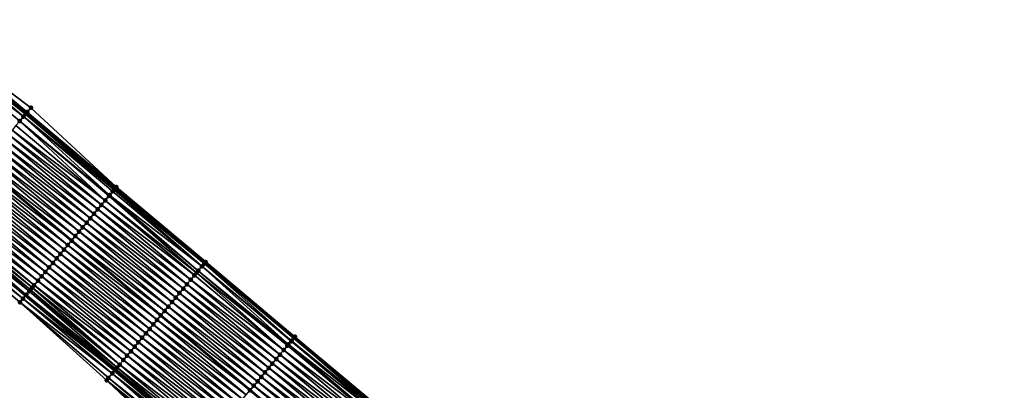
# Model space of a CAD drawing. Header units: feet. Extents: x 2007189 to 2022806, y 818621 to 837694.
# Tile 373 of 656: x 2016335 to 2016504, y 819459 to 819522. Entities that reach past the tile are written whole.
import ezdxf

# ---------------------------------------------------------------- set-up
doc = ezdxf.new("R2010")
doc.units = ezdxf.units.FT
doc.header["$MEASUREMENT"] = 0
for name, color, linetype, lineweight in [('EP_Travel Lane', 172, 'Continuous', 53), ('Road Shots', 141, 'Continuous', 100), ('Road X-Section', 40, 'Continuous', 13), ('STRIPING', 60, 'Continuous', 53)]:
    doc.layers.add(name, color=color, linetype=linetype, lineweight=lineweight)
doc.layers.add('I-77-MM17-21_SB-Surface-Border', color=7, linetype='Continuous')
doc.layers.add('I-77-MM17-21_SB-Surface-TIN', color=7, linetype='Continuous')

msp = doc.modelspace()

# ---------------------------------------------------------------- linework, layer by layer
at = {"layer": 'EP_Travel Lane'}
for points in [[(2016183.28467098, 819634.8907298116, 265.2329252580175), (2016198.596788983, 819622.027194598, 265.4946617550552), (2016213.909148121, 819609.1634568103, 265.7324263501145), (2016229.221533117, 819596.2996972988, 265.9676188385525), (2016244.533497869, 819583.4362908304, 266.2445913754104), (2016259.891310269, 819570.5225203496, 266.5224277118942), (2016275.139457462, 819557.5830874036, 266.7775376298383), (2016290.339732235, 819544.7140810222, 267.0380516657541), (2016305.665004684, 819531.8657909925, 267.2780565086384), (2016320.990131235, 819519.0176232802, 267.5331981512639), (2016336.315276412, 819506.1694399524, 267.7863999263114), (2016351.640517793, 819493.3211759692, 268.0296295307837), (2016366.965729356, 819480.4729369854, 268.2759543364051), (2016382.290939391, 819467.6246992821, 268.5224309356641), (2016397.61622734, 819454.7763962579, 268.7608351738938), (2016412.941223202, 819441.9283381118, 269.0295195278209), (2016428.266222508, 819429.0802770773, 269.2978479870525), (2016443.593150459, 819416.2294417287, 269.5617281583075), (2016458.915161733, 819403.3778103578, 269.829784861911), (2016474.237198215, 819390.526157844, 270.0952103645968), (2016489.559565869, 819377.674227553, 270.3261203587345), (2016504.881901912, 819364.8223237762, 270.560315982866)], [(2016183.202506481, 819603.6958262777, 265.0733781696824), (2016198.532178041, 819590.8528946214, 265.3209503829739), (2016213.861730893, 819578.010062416, 265.5803117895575), (2016229.191185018, 819565.1673129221, 265.8494773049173), (2016244.475745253, 819552.3482420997, 266.109085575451), (2016259.723848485, 819539.4088464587, 266.3687006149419), (2016275.026740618, 819526.4409849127, 266.6317051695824), (2016290.321655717, 819513.5564593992, 266.8704071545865), (2016305.616230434, 819500.6722206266, 267.1444673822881), (2016320.911125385, 819487.787712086, 267.3852626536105), (2016336.205997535, 819474.9032227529, 267.6284244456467), (2016351.500970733, 819462.0186482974, 267.8610853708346), (2016366.795694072, 819449.1342843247, 268.119710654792), (2016382.090362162, 819436.2499668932, 268.384071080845), (2016397.385141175, 819423.36555602, 268.6369120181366), (2016412.679787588, 819410.4812568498, 268.9035286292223), (2016427.977844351, 819397.6047015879, 269.161421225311), (2016443.300191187, 819384.7528080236, 269.3954837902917), (2016458.622623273, 819371.9008429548, 269.6206614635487), (2016473.944835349, 819359.0490624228, 269.8687680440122), (2016489.266939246, 819346.1973726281, 270.128160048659), (2016504.589087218, 819333.3456458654, 270.3829531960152)]]:
    msp.add_polyline3d(points, dxfattribs=at)
at = {"layer": 'I-77-MM17-21_SB-Surface-Border', "color": 3, "linetype": 'Continuous', "lineweight": -3}
for points in [[(2016183.460804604, 819635.1003761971, 265.2332455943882), (2016199.312859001, 819622.879429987, 265.4920209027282), (2016214.727341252, 819610.137190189, 265.7272301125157), (2016230.039247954, 819597.2725477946, 265.9470665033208), (2016245.994143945, 819585.1737806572, 266.1947624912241), (2016260.712779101, 819571.4899711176, 266.4927552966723), (2016276.284662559, 819558.9315827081, 266.7249549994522), (2016291.476702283, 819546.069253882, 266.9875041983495), (2016306.159110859, 819532.4549832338, 267.2693192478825), (2016321.162933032, 819519.223718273, 267.5321397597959), (2016337.130822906, 819507.1416154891, 267.7558890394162), (2016351.81332815, 819493.5272637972, 268.0276841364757), (2016367.138531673, 819480.6790315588, 268.2748428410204), (2016382.463761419, 819467.8307773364, 268.519275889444), (2016397.789036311, 819454.9824852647, 268.7590343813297), (2016413.114027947, 819442.1344306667, 269.0281571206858), (2016428.76037423, 819429.6694311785, 269.2843902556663), (2016444.087512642, 819416.8184214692, 269.5406476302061), (2016459.409492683, 819403.9668255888, 269.8124374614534), (2016474.73145874, 819391.1152414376, 270.0856816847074), (2016489.732447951, 819377.8802853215, 270.3232260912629), (2016505.054784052, 819365.0283907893, 270.5578926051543)], [(2016504.315146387, 819333.0189122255, 270.3760323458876), (2016488.99301617, 819345.8706340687, 270.1199002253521), (2016473.097372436, 819358.0378913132, 269.8274183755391), (2016457.396885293, 819370.4383548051, 269.5624527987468), (2016441.672799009, 819382.8112668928, 269.3274584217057), (2016426.79828295, 819396.1974727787, 269.1138127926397), (2016412.169920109, 819409.8727367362, 268.8853118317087), (2016395.360763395, 819420.9494025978, 268.5602324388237), (2016380.304748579, 819434.1189575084, 268.3252186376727), (2016364.656033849, 819446.5807198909, 268.0479512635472), (2016350.114952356, 819460.364253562, 267.801350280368), (2016335.247964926, 819473.7593316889, 267.5690900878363), (2016320.019028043, 819486.7226995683, 267.3377626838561), (2016303.152086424, 819497.730594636, 267.0205578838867), (2016290.260975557, 819513.4840252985, 266.8675688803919), (2016274.061169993, 819525.2883479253, 266.5848943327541), (2016259.111439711, 819538.6864703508, 266.3334746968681), (2016244.398538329, 819552.257178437, 266.1049946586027), (2016226.980209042, 819562.5331212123, 265.7212940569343), (2016211.883923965, 819575.6538988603, 265.4767556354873), (2016197.786978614, 819589.9652309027, 265.2864947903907), (2016181.556114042, 819601.7345447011, 264.9904818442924)]]:
    msp.add_polyline3d(points, dxfattribs=at)
at = {"layer": 'I-77-MM17-21_SB-Surface-TIN', "color": 128, "linetype": 'Continuous', "lineweight": -3}
for points in [[(2016320.520477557, 819518.4573952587, 267.5316026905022), (2016336.199068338, 819506.0308534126, 267.7876727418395), (2016320.923902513, 819518.9386344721, 267.533603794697)], [(2016320.923902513, 819518.9386344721, 267.533603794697), (2016336.315276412, 819506.1694399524, 267.7863999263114), (2016320.990131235, 819519.0176232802, 267.5331981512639)], [(2016320.923902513, 819518.9386344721, 267.533603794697), (2016336.199068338, 819506.0308534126, 267.7876727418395), (2016336.315276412, 819506.1694399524, 267.7863999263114)], [(2016321.162933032, 819519.223718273, 267.5321397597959), (2016320.990131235, 819519.0176232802, 267.5331981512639), (2016336.315276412, 819506.1694399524, 267.7863999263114)], [(2016321.162933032, 819519.223718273, 267.5321397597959), (2016336.315276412, 819506.1694399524, 267.7863999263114), (2016336.488086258, 819506.3755282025, 267.784507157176)], [(2016321.162933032, 819519.223718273, 267.5321397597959), (2016336.488086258, 819506.3755282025, 267.784507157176), (2016337.130822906, 819507.1416154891, 267.7558890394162)], [(2016319.878105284, 819517.6910024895, 267.5224383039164), (2016335.845624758, 819505.6092102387, 267.78459499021), (2016320.520477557, 819518.4573952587, 267.5316026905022)], [(2016319.878105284, 819517.6910024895, 267.5224383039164), (2016335.203295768, 819504.8427811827, 267.7709428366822), (2016335.845624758, 819505.6092102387, 267.78459499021)], [(2016319.878105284, 819517.6910024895, 267.5224383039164), (2016335.194912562, 819504.8327780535, 267.7707513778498), (2016335.203295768, 819504.8427811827, 267.7709428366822)], [(2016320.520477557, 819518.4573952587, 267.5316026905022), (2016335.845624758, 819505.6092102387, 267.78459499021), (2016336.199068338, 819506.0308534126, 267.7876727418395)], [(2016336.488086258, 819506.3755282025, 267.784507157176), (2016351.81332815, 819493.5272637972, 268.0276841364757), (2016337.130822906, 819507.1416154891, 267.7558890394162)], [(2016335.203295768, 819504.8427811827, 267.7709428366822), (2016350.642537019, 819492.1306513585, 268.0221670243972), (2016335.845624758, 819505.6092102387, 267.78459499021)], [(2016335.845624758, 819505.6092102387, 267.78459499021), (2016351.400481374, 819493.034916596, 268.0323317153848), (2016336.199068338, 819506.0308534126, 267.7876727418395)], [(2016335.845624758, 819505.6092102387, 267.78459499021), (2016351.170832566, 819492.7609744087, 268.0313061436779), (2016351.400481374, 819493.034916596, 268.0323317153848)], [(2016335.845624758, 819505.6092102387, 267.78459499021), (2016350.642537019, 819492.1306513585, 268.0221670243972), (2016351.170832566, 819492.7609744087, 268.0313061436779)], [(2016336.199068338, 819506.0308534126, 267.7876727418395), (2016351.640517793, 819493.3211759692, 268.0296295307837), (2016336.315276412, 819506.1694399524, 267.7863999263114)], [(2016336.199068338, 819506.0308534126, 267.7876727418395), (2016351.400481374, 819493.034916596, 268.0323317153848), (2016351.640517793, 819493.3211759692, 268.0296295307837)], [(2016336.488086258, 819506.3755282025, 267.784507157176), (2016336.315276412, 819506.1694399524, 267.7863999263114), (2016351.640517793, 819493.3211759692, 268.0296295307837)], [(2016336.488086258, 819506.3755282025, 267.784507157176), (2016351.640517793, 819493.3211759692, 268.0296295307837), (2016351.81332815, 819493.5272637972, 268.0276841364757)], [(2016333.276409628, 819502.5434094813, 267.7195312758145), (2016349.243896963, 819490.4616441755, 267.9850234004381), (2016333.918703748, 819503.3098677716, 267.7367991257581)], [(2016333.918703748, 819503.3098677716, 267.7367991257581), (2016349.886202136, 819491.2280931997, 268.0011452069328), (2016334.560994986, 819504.0763284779, 267.7543658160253)], [(2016333.918703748, 819503.3098677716, 267.7367991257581), (2016349.243896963, 819490.4616441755, 267.9850234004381), (2016349.886202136, 819491.2280931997, 268.0011452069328)], [(2016334.560994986, 819504.0763284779, 267.7543658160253), (2016349.886202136, 819491.2280931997, 268.0011452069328), (2016335.194912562, 819504.8327780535, 267.7707513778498)], [(2016335.194912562, 819504.8327780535, 267.7707513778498), (2016350.528487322, 819491.9945589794, 268.0193393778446), (2016335.203295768, 819504.8427811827, 267.7709428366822)], [(2016335.194912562, 819504.8327780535, 267.7707513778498), (2016349.886202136, 819491.2280931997, 268.0011452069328), (2016350.528487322, 819491.9945589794, 268.0193393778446)], [(2016335.203295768, 819504.8427811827, 267.7709428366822), (2016350.528487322, 819491.9945589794, 268.0193393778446), (2016350.642537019, 819492.1306513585, 268.0221670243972)], [(2016331.991812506, 819501.0105003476, 267.6859165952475), (2016347.959319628, 819488.9287184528, 267.9493569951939), (2016332.634114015, 819501.7769524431, 267.7024182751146)], [(2016332.634114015, 819501.7769524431, 267.7024182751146), (2016348.601585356, 819489.6952005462, 267.9695688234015), (2016333.276409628, 819502.5434094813, 267.7195312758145)], [(2016332.634114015, 819501.7769524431, 267.7024182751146), (2016347.959319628, 819488.9287184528, 267.9493569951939), (2016348.601585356, 819489.6952005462, 267.9695688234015)], [(2016333.276409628, 819502.5434094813, 267.7195312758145), (2016348.601585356, 819489.6952005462, 267.9695688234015), (2016349.243896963, 819490.4616441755, 267.9850234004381)], [(2016330.707234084, 819499.4775755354, 267.6503627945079), (2016346.674733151, 819487.3958003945, 267.9146384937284), (2016331.349520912, 819500.2440399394, 267.668386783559)], [(2016331.349520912, 819500.2440399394, 267.668386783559), (2016347.317030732, 819488.1622557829, 267.9315474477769), (2016331.991812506, 819501.0105003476, 267.6859165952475)], [(2016331.349520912, 819500.2440399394, 267.668386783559), (2016346.674733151, 819487.3958003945, 267.9146384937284), (2016347.317030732, 819488.1622557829, 267.9315474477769)], [(2016331.991812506, 819501.0105003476, 267.6859165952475), (2016347.317030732, 819488.1622557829, 267.9315474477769), (2016347.959319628, 819488.9287184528, 267.9493569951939)], [(2016329.422618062, 819497.9446822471, 267.6187078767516), (2016345.390219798, 819485.8628210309, 267.8723377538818), (2016330.064929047, 819498.7111263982, 267.6342270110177)], [(2016330.064929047, 819498.7111263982, 267.6342270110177), (2016346.03248965, 819486.629299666, 267.8921218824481), (2016330.707234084, 819499.4775755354, 267.6503627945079)], [(2016330.064929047, 819498.7111263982, 267.6342270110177), (2016345.390219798, 819485.8628210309, 267.8723377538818), (2016346.03248965, 819486.629299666, 267.8921218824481)], [(2016330.707234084, 819499.4775755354, 267.6503627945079), (2016346.03248965, 819486.629299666, 267.8921218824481), (2016346.674733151, 819487.3958003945, 267.9146384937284)], [(2016328.138044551, 819496.4117533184, 267.582644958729), (2016344.105654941, 819484.3298846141, 267.8353655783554), (2016328.780344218, 819497.1782067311, 267.59932602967)], [(2016329.422618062, 819497.9446822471, 267.6187078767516), (2016328.780344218, 819497.1782067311, 267.59932602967), (2016344.747919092, 819485.0963682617, 267.8557527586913)], [(2016344.747919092, 819485.0963682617, 267.8557527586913), (2016328.780344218, 819497.1782067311, 267.59932602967), (2016344.105654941, 819484.3298846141, 267.8353655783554)], [(2016329.422618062, 819497.9446822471, 267.6187078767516), (2016344.747919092, 819485.0963682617, 267.8557527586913), (2016345.390219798, 819485.8628210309, 267.8723377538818)], [(2016326.211129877, 819494.1124055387, 267.5341920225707), (2016342.178772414, 819482.0305101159, 267.783591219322), (2016326.853417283, 819494.8788694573, 267.5521560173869)], [(2016326.853417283, 819494.8788694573, 267.5521560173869), (2016342.821070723, 819482.7969648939, 267.8004246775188), (2016327.495720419, 819495.645320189, 267.5684890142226)], [(2016326.853417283, 819494.8788694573, 267.5521560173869), (2016342.178772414, 819482.0305101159, 267.783591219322), (2016342.821070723, 819482.7969648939, 267.8004246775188)], [(2016327.495720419, 819495.645320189, 267.5684890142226), (2016343.463391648, 819483.5634007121, 267.8149131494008), (2016328.138044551, 819496.4117533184, 267.582644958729)], [(2016327.495720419, 819495.645320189, 267.5684890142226), (2016342.821070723, 819482.7969648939, 267.8004246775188), (2016343.463391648, 819483.5634007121, 267.8149131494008)], [(2016328.138044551, 819496.4117533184, 267.582644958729), (2016343.463391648, 819483.5634007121, 267.8149131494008), (2016344.105654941, 819484.3298846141, 267.8353655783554)], [(2016324.926471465, 819492.5795477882, 267.5069324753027), (2016340.894164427, 819480.497610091, 267.7511031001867), (2016325.568804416, 819493.3459735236, 267.5201739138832)], [(2016325.568804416, 819493.3459735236, 267.5201739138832), (2016341.536495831, 819481.2640371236, 267.7645049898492), (2016326.211129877, 819494.1124055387, 267.5341920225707)], [(2016325.568804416, 819493.3459735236, 267.5201739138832), (2016340.894164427, 819480.497610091, 267.7511031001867), (2016341.536495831, 819481.2640371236, 267.7645049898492)], [(2016326.211129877, 819494.1124055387, 267.5341920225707), (2016341.536495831, 819481.2640371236, 267.7645049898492), (2016342.178772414, 819482.0305101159, 267.783591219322)], [(2016351.400481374, 819493.034916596, 268.0323317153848), (2016366.882203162, 819480.3733185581, 268.2764915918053), (2016351.640517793, 819493.3211759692, 268.0296295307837)], [(2016351.81332815, 819493.5272637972, 268.0276841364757), (2016351.640517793, 819493.3211759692, 268.0296295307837), (2016366.965729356, 819480.4729369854, 268.2759543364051)], [(2016366.882203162, 819480.3733185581, 268.2764915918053), (2016366.965729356, 819480.4729369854, 268.2759543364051), (2016351.640517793, 819493.3211759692, 268.0296295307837)], [(2016351.81332815, 819493.5272637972, 268.0276841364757), (2016366.965729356, 819480.4729369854, 268.2759543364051), (2016367.138531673, 819480.6790315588, 268.2748428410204)], [(2016323.641859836, 819491.0466508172, 267.4748220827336), (2016339.609565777, 819478.9647022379, 267.7176468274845), (2016324.284167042, 819491.8130981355, 267.4907329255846)], [(2016324.284167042, 819491.8130981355, 267.4907329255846), (2016340.251855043, 819479.7311645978, 267.7354179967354), (2016324.926471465, 819492.5795477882, 267.5069324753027)], [(2016324.284167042, 819491.8130981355, 267.4907329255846), (2016339.609565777, 819478.9647022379, 267.7176468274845), (2016340.251855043, 819479.7311645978, 267.7354179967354)], [(2016324.926471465, 819492.5795477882, 267.5069324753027), (2016340.251855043, 819479.7311645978, 267.7354179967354), (2016340.894164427, 819480.497610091, 267.7511031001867)], [(2016349.886202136, 819491.2280931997, 268.0011452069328), (2016365.571266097, 819478.8091759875, 268.2522952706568), (2016350.528487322, 819491.9945589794, 268.0193393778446)], [(2016350.528487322, 819491.9945589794, 268.0193393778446), (2016365.853756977, 819479.1462712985, 268.2596404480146), (2016350.642537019, 819492.1306513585, 268.0221670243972)], [(2016350.528487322, 819491.9945589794, 268.0193393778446), (2016365.571266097, 819478.8091759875, 268.2522952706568), (2016365.853756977, 819479.1462712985, 268.2596404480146)], [(2016350.642537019, 819492.1306513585, 268.0221670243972), (2016366.496085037, 819479.9127011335, 268.2733891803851), (2016351.170832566, 819492.7609744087, 268.0313061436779)], [(2016350.642537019, 819492.1306513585, 268.0221670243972), (2016365.853756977, 819479.1462712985, 268.2596404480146), (2016366.496085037, 819479.9127011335, 268.2733891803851)], [(2016351.170832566, 819492.7609744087, 268.0313061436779), (2016366.496085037, 819479.9127011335, 268.2733891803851), (2016351.400481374, 819493.034916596, 268.0323317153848)], [(2016351.400481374, 819493.034916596, 268.0323317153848), (2016366.496085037, 819479.9127011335, 268.2733891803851), (2016366.882203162, 819480.3733185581, 268.2764915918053)], [(2016322.35722755, 819489.5137711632, 267.4448534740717), (2016338.324946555, 819477.4318116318, 267.6863236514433), (2016322.999534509, 819490.2802186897, 267.4607900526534)], [(2016322.999534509, 819490.2802186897, 267.4607900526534), (2016338.967254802, 819478.1982580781, 267.7021266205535), (2016323.641859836, 819491.0466508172, 267.4748220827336)], [(2016322.999534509, 819490.2802186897, 267.4607900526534), (2016338.324946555, 819477.4318116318, 267.6863236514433), (2016338.967254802, 819478.1982580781, 267.7021266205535)], [(2016323.641859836, 819491.0466508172, 267.4748220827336), (2016338.967254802, 819478.1982580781, 267.7021266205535), (2016339.609565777, 819478.9647022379, 267.7176468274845)], [(2016348.601585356, 819489.6952005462, 267.9695688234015), (2016364.569184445, 819477.6133415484, 268.2234754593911), (2016349.243896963, 819490.4616441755, 267.9850234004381)], [(2016349.243896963, 819490.4616441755, 267.9850234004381), (2016365.211467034, 819478.3798095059, 268.2419391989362), (2016349.886202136, 819491.2280931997, 268.0011452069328)], [(2016349.243896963, 819490.4616441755, 267.9850234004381), (2016364.569184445, 819477.6133415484, 268.2234754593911), (2016365.211467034, 819478.3798095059, 268.2419391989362)], [(2016349.886202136, 819491.2280931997, 268.0011452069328), (2016365.211467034, 819478.3798095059, 268.2419391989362), (2016365.571266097, 819478.8091759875, 268.2522952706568)], [(2016321.072800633, 819487.9807193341, 267.3935901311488), (2016336.830470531, 819475.6482565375, 267.6371311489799), (2016321.714985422, 819488.7472692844, 267.4221945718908)], [(2016321.714985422, 819488.7472692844, 267.4221945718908), (2016337.343034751, 819476.2600032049, 267.6558542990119), (2016322.057015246, 819489.1554896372, 267.4350411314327)], [(2016321.714985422, 819488.7472692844, 267.4221945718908), (2016337.040422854, 819475.8988409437, 267.6450958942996), (2016337.343034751, 819476.2600032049, 267.6558542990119)], [(2016321.714985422, 819488.7472692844, 267.4221945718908), (2016336.830470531, 819475.6482565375, 267.6371311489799), (2016337.040422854, 819475.8988409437, 267.6450958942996)], [(2016322.057015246, 819489.1554896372, 267.4350411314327), (2016337.682670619, 819476.6653380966, 267.6671702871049), (2016322.35722755, 819489.5137711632, 267.4448534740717)], [(2016322.057015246, 819489.1554896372, 267.4350411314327), (2016337.343034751, 819476.2600032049, 267.6558542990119), (2016337.682670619, 819476.6653380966, 267.6671702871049)], [(2016322.35722755, 819489.5137711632, 267.4448534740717), (2016337.682670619, 819476.6653380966, 267.6671702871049), (2016338.324946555, 819477.4318116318, 267.6863236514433)], [(2016346.674733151, 819487.3958003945, 267.9146384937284), (2016362.642315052, 819475.3139558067, 268.1703266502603), (2016347.317030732, 819488.1622557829, 267.9315474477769)], [(2016347.317030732, 819488.1622557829, 267.9315474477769), (2016363.284595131, 819476.0804258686, 268.1890506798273), (2016347.959319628, 819488.9287184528, 267.9493569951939)], [(2016347.317030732, 819488.1622557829, 267.9315474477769), (2016362.642315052, 819475.3139558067, 268.1703266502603), (2016363.284595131, 819476.0804258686, 268.1890506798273)], [(2016347.959319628, 819488.9287184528, 267.9493569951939), (2016363.926885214, 819476.8468875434, 268.206737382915), (2016348.601585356, 819489.6952005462, 267.9695688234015)], [(2016347.959319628, 819488.9287184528, 267.9493569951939), (2016363.284595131, 819476.0804258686, 268.1890506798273), (2016363.926885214, 819476.8468875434, 268.206737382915)], [(2016348.601585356, 819489.6952005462, 267.9695688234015), (2016363.926885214, 819476.8468875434, 268.206737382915), (2016364.569184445, 819477.6133415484, 268.2234754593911)], [(2016320.430658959, 819487.2141332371, 267.3605150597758), (2016320.019028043, 819486.7226995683, 267.3377626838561), (2016335.763300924, 819474.3746009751, 267.5988644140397)], [(2016320.019028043, 819486.7226995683, 267.3377626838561), (2016335.247964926, 819473.7593316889, 267.5690900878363), (2016335.763300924, 819474.3746009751, 267.5988644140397)], [(2016320.430658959, 819487.2141332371, 267.3605150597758), (2016336.205997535, 819474.9032227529, 267.6284244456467), (2016320.911125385, 819487.787712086, 267.3852626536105)], [(2016320.430658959, 819487.2141332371, 267.3605150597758), (2016335.763300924, 819474.3746009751, 267.5988644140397), (2016336.205997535, 819474.9032227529, 267.6284244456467)], [(2016321.072800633, 819487.9807193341, 267.3935901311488), (2016320.911125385, 819487.787712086, 267.3852626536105), (2016336.314914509, 819475.0332799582, 267.6356971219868)], [(2016336.314914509, 819475.0332799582, 267.6356971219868), (2016320.911125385, 819487.787712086, 267.3852626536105), (2016336.205997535, 819474.9032227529, 267.6284244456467)], [(2016321.072800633, 819487.9807193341, 267.3935901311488), (2016336.314914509, 819475.0332799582, 267.6356971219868), (2016336.830470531, 819475.6482565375, 267.6371311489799)], [(2016345.390219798, 819485.8628210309, 267.8723377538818), (2016361.357768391, 819473.7810043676, 268.1314791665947), (2016346.03248965, 819486.629299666, 267.8921218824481)], [(2016346.03248965, 819486.629299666, 267.8921218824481), (2016362.000041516, 819474.5474802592, 268.150924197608), (2016346.674733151, 819487.3958003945, 267.9146384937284)], [(2016346.03248965, 819486.629299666, 267.8921218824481), (2016361.357768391, 819473.7810043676, 268.1314791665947), (2016362.000041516, 819474.5474802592, 268.150924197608)], [(2016346.674733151, 819487.3958003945, 267.9146384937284), (2016362.000041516, 819474.5474802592, 268.150924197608), (2016362.642315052, 819475.3139558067, 268.1703266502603)], [(2016344.747919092, 819485.0963682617, 267.8557527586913), (2016344.105654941, 819484.3298846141, 267.8353655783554), (2016360.073198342, 819472.2480725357, 268.0950566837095)], [(2016344.747919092, 819485.0963682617, 267.8557527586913), (2016360.715479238, 819473.0145419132, 268.1136960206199), (2016345.390219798, 819485.8628210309, 267.8723377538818)], [(2016344.747919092, 819485.0963682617, 267.8557527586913), (2016360.073198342, 819472.2480725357, 268.0950566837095), (2016360.715479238, 819473.0145419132, 268.1136960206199)], [(2016345.390219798, 819485.8628210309, 267.8723377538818), (2016360.715479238, 819473.0145419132, 268.1136960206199), (2016361.357768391, 819473.7810043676, 268.1314791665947)], [(2016342.821070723, 819482.7969648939, 267.8004246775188), (2016358.78863263, 819470.7151370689, 268.058184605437), (2016343.463391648, 819483.5634007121, 267.8149131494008)], [(2016343.463391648, 819483.5634007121, 267.8149131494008), (2016359.430928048, 819471.4815940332, 268.0753059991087), (2016344.105654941, 819484.3298846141, 267.8353655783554)], [(2016343.463391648, 819483.5634007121, 267.8149131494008), (2016358.78863263, 819470.7151370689, 268.058184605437), (2016359.430928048, 819471.4815940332, 268.0753059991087)], [(2016360.073198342, 819472.2480725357, 268.0950566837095), (2016344.105654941, 819484.3298846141, 267.8353655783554), (2016359.430928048, 819471.4815940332, 268.0753059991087)], [(2016341.536495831, 819481.2640371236, 267.7645049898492), (2016357.504010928, 819469.1822485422, 268.0271181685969), (2016342.178772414, 819482.0305101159, 267.783591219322)], [(2016342.178772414, 819482.0305101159, 267.783591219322), (2016358.146313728, 819469.9486995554, 268.0434862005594), (2016342.821070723, 819482.7969648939, 267.8004246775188)], [(2016342.178772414, 819482.0305101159, 267.783591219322), (2016357.504010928, 819469.1822485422, 268.0271181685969), (2016358.146313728, 819469.9486995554, 268.0434862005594)], [(2016342.821070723, 819482.7969648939, 267.8004246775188), (2016358.146313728, 819469.9486995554, 268.0434862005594), (2016358.78863263, 819470.7151370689, 268.058184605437)], [(2016339.609565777, 819478.9647022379, 267.7176468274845), (2016355.57709236, 819466.8829040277, 267.9790683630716), (2016340.251855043, 819479.7311645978, 267.7354179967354)], [(2016340.251855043, 819479.7311645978, 267.7354179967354), (2016356.219406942, 819467.6493451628, 267.9942147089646), (2016340.894164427, 819480.497610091, 267.7511031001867)], [(2016340.251855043, 819479.7311645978, 267.7354179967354), (2016355.57709236, 819466.8829040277, 267.9790683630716), (2016356.219406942, 819467.6493451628, 267.9942147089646)], [(2016340.894164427, 819480.497610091, 267.7511031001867), (2016356.861714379, 819468.4157922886, 268.010101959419), (2016341.536495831, 819481.2640371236, 267.7645049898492)], [(2016340.894164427, 819480.497610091, 267.7511031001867), (2016356.219406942, 819467.6493451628, 267.9942147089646), (2016356.861714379, 819468.4157922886, 268.010101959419)], [(2016341.536495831, 819481.2640371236, 267.7645049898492), (2016356.861714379, 819468.4157922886, 268.010101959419), (2016357.504010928, 819469.1822485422, 268.0271181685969)], [(2016365.853756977, 819479.1462712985, 268.2596404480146), (2016381.346879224, 819466.4986153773, 268.521345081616), (2016366.496085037, 819479.9127011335, 268.2733891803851)], [(2016366.496085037, 819479.9127011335, 268.2733891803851), (2016381.894603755, 819467.1520970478, 268.5296664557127), (2016366.882203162, 819480.3733185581, 268.2764915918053)], [(2016366.496085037, 819479.9127011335, 268.2733891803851), (2016381.821203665, 819467.0645400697, 268.529344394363), (2016381.894603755, 819467.1520970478, 268.5296664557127)], [(2016366.496085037, 819479.9127011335, 268.2733891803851), (2016381.346879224, 819466.4986153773, 268.521345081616), (2016381.821203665, 819467.0645400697, 268.529344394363)], [(2016366.882203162, 819480.3733185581, 268.2764915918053), (2016382.290939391, 819467.6246992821, 268.5224309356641), (2016366.965729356, 819480.4729369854, 268.2759543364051)], [(2016366.882203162, 819480.3733185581, 268.2764915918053), (2016381.894603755, 819467.1520970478, 268.5296664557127), (2016382.290939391, 819467.6246992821, 268.5224309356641)], [(2016367.138531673, 819480.6790315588, 268.2748428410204), (2016366.965729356, 819480.4729369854, 268.2759543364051), (2016382.290939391, 819467.6246992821, 268.5224309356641)], [(2016367.138531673, 819480.6790315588, 268.2748428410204), (2016382.290939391, 819467.6246992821, 268.5224309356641), (2016382.463761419, 819467.8307773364, 268.519275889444)], [(2016338.324946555, 819477.4318116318, 267.6863236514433), (2016354.292500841, 819465.3499901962, 267.9448721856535), (2016338.967254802, 819478.1982580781, 267.7021266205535)], [(2016338.967254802, 819478.1982580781, 267.7021266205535), (2016354.934791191, 819466.1164516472, 267.9625312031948), (2016339.609565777, 819478.9647022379, 267.7176468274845)], [(2016338.967254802, 819478.1982580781, 267.7021266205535), (2016354.292500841, 819465.3499901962, 267.9448721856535), (2016354.934791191, 819466.1164516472, 267.9625312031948)], [(2016339.609565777, 819478.9647022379, 267.7176468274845), (2016354.934791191, 819466.1164516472, 267.9625312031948), (2016355.57709236, 819466.8829040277, 267.9790683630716)], [(2016364.569184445, 819477.6133415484, 268.2234754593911), (2016380.536583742, 819465.5316500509, 268.4980938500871), (2016365.211467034, 819478.3798095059, 268.2419391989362)], [(2016365.211467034, 819478.3798095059, 268.2419391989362), (2016380.536583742, 819465.5316500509, 268.4980938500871), (2016365.571266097, 819478.8091759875, 268.2522952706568)], [(2016365.571266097, 819478.8091759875, 268.2522952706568), (2016381.178862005, 819466.2981216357, 268.5170059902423), (2016365.853756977, 819479.1462712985, 268.2596404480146)], [(2016365.571266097, 819478.8091759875, 268.2522952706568), (2016380.536583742, 819465.5316500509, 268.4980938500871), (2016381.178862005, 819466.2981216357, 268.5170059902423)], [(2016365.853756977, 819479.1462712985, 268.2596404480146), (2016381.178862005, 819466.2981216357, 268.5170059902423), (2016381.346879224, 819466.4986153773, 268.521345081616)], [(2016337.040422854, 819475.8988409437, 267.6450958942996), (2016352.365618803, 819463.050615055, 267.8930344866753), (2016337.343034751, 819476.2600032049, 267.6558542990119)], [(2016337.343034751, 819476.2600032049, 267.6558542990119), (2016353.007907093, 819463.8170782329, 267.9109070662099), (2016337.682670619, 819476.6653380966, 267.6671702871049)], [(2016337.343034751, 819476.2600032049, 267.6558542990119), (2016352.365618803, 819463.050615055, 267.8930344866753), (2016353.007907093, 819463.8170782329, 267.9109070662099)], [(2016337.682670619, 819476.6653380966, 267.6671702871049), (2016353.650207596, 819464.5835311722, 267.9275133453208), (2016338.324946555, 819477.4318116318, 267.6863236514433)], [(2016337.682670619, 819476.6653380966, 267.6671702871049), (2016353.007907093, 819463.8170782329, 267.9109070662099), (2016353.650207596, 819464.5835311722, 267.9275133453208)], [(2016338.324946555, 819477.4318116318, 267.6863236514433), (2016353.650207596, 819464.5835311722, 267.9275133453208), (2016354.292500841, 819465.3499901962, 267.9448721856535)], [(2016363.284595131, 819476.0804258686, 268.1890506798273), (2016379.252016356, 819463.9987159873, 268.461395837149), (2016363.926885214, 819476.8468875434, 268.206737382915)], [(2016363.926885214, 819476.8468875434, 268.206737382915), (2016379.894300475, 819464.7651826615, 268.4797006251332), (2016364.569184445, 819477.6133415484, 268.2234754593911)], [(2016363.926885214, 819476.8468875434, 268.206737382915), (2016379.252016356, 819463.9987159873, 268.461395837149), (2016379.894300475, 819464.7651826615, 268.4797006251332)], [(2016364.569184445, 819477.6133415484, 268.2234754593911), (2016379.894300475, 819464.7651826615, 268.4797006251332), (2016380.536583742, 819465.5316500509, 268.4980938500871)], [(2016335.763300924, 819474.3746009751, 267.5988644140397), (2016351.500970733, 819462.0186482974, 267.8610853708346), (2016336.205997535, 819474.9032227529, 267.6284244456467)], [(2016336.314914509, 819475.0332799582, 267.6356971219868), (2016336.205997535, 819474.9032227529, 267.6284244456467), (2016351.500970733, 819462.0186482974, 267.8610853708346)], [(2016336.314914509, 819475.0332799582, 267.6356971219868), (2016351.922467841, 819462.5217291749, 267.8776580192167), (2016336.830470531, 819475.6482565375, 267.6371311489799)], [(2016336.314914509, 819475.0332799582, 267.6356971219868), (2016351.500970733, 819462.0186482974, 267.8610853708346), (2016351.723379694, 819462.2841106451, 267.8700622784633)], [(2016336.314914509, 819475.0332799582, 267.6356971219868), (2016351.723379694, 819462.2841106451, 267.8700622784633), (2016351.922467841, 819462.5217291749, 267.8776580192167)], [(2016336.830470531, 819475.6482565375, 267.6371311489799), (2016352.365618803, 819463.050615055, 267.8930344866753), (2016337.040422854, 819475.8988409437, 267.6450958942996)], [(2016336.830470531, 819475.6482565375, 267.6371311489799), (2016351.922467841, 819462.5217291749, 267.8776580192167), (2016352.365618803, 819463.050615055, 267.8930344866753)], [(2016361.357768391, 819473.7810043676, 268.1314791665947), (2016377.325216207, 819461.6992721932, 268.4010677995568), (2016362.000041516, 819474.5474802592, 268.150924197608)], [(2016362.000041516, 819474.5474802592, 268.150924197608), (2016377.967467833, 819462.4657661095, 268.422741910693), (2016362.642315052, 819475.3139558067, 268.1703266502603)], [(2016362.000041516, 819474.5474802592, 268.150924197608), (2016377.325216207, 819461.6992721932, 268.4010677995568), (2016377.967467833, 819462.4657661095, 268.422741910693)], [(2016362.642315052, 819475.3139558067, 268.1703266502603), (2016378.609734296, 819463.2322475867, 268.4428775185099), (2016363.284595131, 819476.0804258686, 268.1890506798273)], [(2016362.642315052, 819475.3139558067, 268.1703266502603), (2016377.967467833, 819462.4657661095, 268.422741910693), (2016378.609734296, 819463.2322475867, 268.4428775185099)], [(2016363.284595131, 819476.0804258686, 268.1890506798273), (2016378.609734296, 819463.2322475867, 268.4428775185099), (2016379.252016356, 819463.9987159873, 268.461395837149)], [(2016335.763300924, 819474.3746009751, 267.5988644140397), (2016335.247964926, 819473.7593316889, 267.5690900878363), (2016351.081169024, 819461.5175823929, 267.8441412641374)], [(2016335.247964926, 819473.7593316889, 267.5690900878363), (2016350.438979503, 819460.7510364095, 267.8160272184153), (2016351.081169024, 819461.5175823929, 267.8441412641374)], [(2016335.247964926, 819473.7593316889, 267.5690900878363), (2016350.114952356, 819460.364253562, 267.801350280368), (2016350.438979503, 819460.7510364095, 267.8160272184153)], [(2016335.763300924, 819474.3746009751, 267.5988644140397), (2016351.081169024, 819461.5175823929, 267.8441412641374), (2016351.500970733, 819462.0186482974, 267.8610853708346)], [(2016360.073198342, 819472.2480725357, 268.0950566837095), (2016376.040693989, 819460.1663002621, 268.3596862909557), (2016360.715479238, 819473.0145419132, 268.1136960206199)], [(2016360.715479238, 819473.0145419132, 268.1136960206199), (2016376.682960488, 819460.9327817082, 268.3798180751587), (2016361.357768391, 819473.7810043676, 268.1314791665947)], [(2016360.715479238, 819473.0145419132, 268.1136960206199), (2016376.040693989, 819460.1663002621, 268.3596862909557), (2016376.682960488, 819460.9327817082, 268.3798180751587)], [(2016361.357768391, 819473.7810043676, 268.1314791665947), (2016376.682960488, 819460.9327817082, 268.3798180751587), (2016377.325216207, 819461.6992721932, 268.4010677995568)], [(2016358.78863263, 819470.7151370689, 268.058184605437), (2016374.756149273, 819458.6333469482, 268.3206250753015), (2016359.430928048, 819471.4815940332, 268.0753059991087)], [(2016360.073198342, 819472.2480725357, 268.0950566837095), (2016359.430928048, 819471.4815940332, 268.0753059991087), (2016375.398423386, 819459.3998222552, 268.3399798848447)], [(2016375.398423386, 819459.3998222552, 268.3399798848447), (2016359.430928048, 819471.4815940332, 268.0753059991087), (2016374.756149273, 819458.6333469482, 268.3206250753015)], [(2016360.073198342, 819472.2480725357, 268.0950566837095), (2016375.398423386, 819459.3998222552, 268.3399798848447), (2016376.040693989, 819460.1663002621, 268.3596862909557)], [(2016357.504010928, 819469.1822485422, 268.0271181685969), (2016373.471571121, 819457.1004221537, 268.2850557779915), (2016358.146313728, 819469.9486995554, 268.0434862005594)], [(2016358.146313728, 819469.9486995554, 268.0434862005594), (2016374.113865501, 819457.8668802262, 268.302296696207), (2016358.78863263, 819470.7151370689, 268.058184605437)], [(2016358.146313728, 819469.9486995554, 268.0434862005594), (2016373.471571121, 819457.1004221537, 268.2850557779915), (2016374.113865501, 819457.8668802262, 268.302296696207)], [(2016358.78863263, 819470.7151370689, 268.058184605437), (2016374.113865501, 819457.8668802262, 268.302296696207), (2016374.756149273, 819458.6333469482, 268.3206250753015)], [(2016356.219406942, 819467.6493451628, 267.9942147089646), (2016372.186949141, 819455.5675338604, 268.2540186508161), (2016356.861714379, 819468.4157922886, 268.010101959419)], [(2016356.861714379, 819468.4157922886, 268.010101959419), (2016372.829263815, 819456.3339749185, 268.2691552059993), (2016357.504010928, 819469.1822485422, 268.0271181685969)], [(2016356.861714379, 819468.4157922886, 268.010101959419), (2016372.186949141, 819455.5675338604, 268.2540186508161), (2016372.829263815, 819456.3339749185, 268.2691552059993)], [(2016357.504010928, 819469.1822485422, 268.0271181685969), (2016372.829263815, 819456.3339749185, 268.2691552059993), (2016373.471571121, 819457.1004221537, 268.2850557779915)], [(2016382.463761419, 819467.8307773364, 268.519275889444), (2016382.290939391, 819467.6246992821, 268.5224309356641), (2016397.61622734, 819454.7763962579, 268.7608351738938)], [(2016382.463761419, 819467.8307773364, 268.519275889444), (2016397.61622734, 819454.7763962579, 268.7608351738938), (2016397.789036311, 819454.9824852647, 268.7590343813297)], [(2016354.292500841, 819465.3499901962, 267.9448721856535), (2016370.260001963, 819453.2682133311, 268.2089360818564), (2016354.934791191, 819466.1164516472, 267.9625312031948)], [(2016354.934791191, 819466.1164516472, 267.9625312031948), (2016370.902318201, 819454.0346530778, 268.2239104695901), (2016355.57709236, 819466.8829040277, 267.9790683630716)], [(2016354.934791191, 819466.1164516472, 267.9625312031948), (2016370.260001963, 819453.2682133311, 268.2089360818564), (2016370.902318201, 819454.0346530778, 268.2239104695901)], [(2016355.57709236, 819466.8829040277, 267.9790683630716), (2016371.544634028, 819454.80109317, 268.2389275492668), (2016356.219406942, 819467.6493451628, 267.9942147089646)], [(2016355.57709236, 819466.8829040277, 267.9790683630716), (2016370.902318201, 819454.0346530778, 268.2239104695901), (2016371.544634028, 819454.80109317, 268.2389275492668)], [(2016356.219406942, 819467.6493451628, 267.9942147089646), (2016371.544634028, 819454.80109317, 268.2389275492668), (2016372.186949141, 819455.5675338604, 268.2540186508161)], [(2016380.536583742, 819465.5316500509, 268.4980938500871), (2016396.504210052, 819453.4497682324, 268.7491784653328), (2016381.178862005, 819466.2981216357, 268.5170059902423)], [(2016381.178862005, 819466.2981216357, 268.5170059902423), (2016396.636812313, 819453.6079977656, 268.7524093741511), (2016381.346879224, 819466.4986153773, 268.521345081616)], [(2016381.178862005, 819466.2981216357, 268.5170059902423), (2016396.504210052, 819453.4497682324, 268.7491784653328), (2016396.636812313, 819453.6079977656, 268.7524093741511)], [(2016381.346879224, 819466.4986153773, 268.521345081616), (2016397.146552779, 819454.2161857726, 268.7614065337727), (2016381.821203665, 819467.0645400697, 268.529344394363)], [(2016381.346879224, 819466.4986153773, 268.521345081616), (2016396.636812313, 819453.6079977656, 268.7524093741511), (2016397.146552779, 819454.2161857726, 268.7614065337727)], [(2016381.821203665, 819467.0645400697, 268.529344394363), (2016397.146552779, 819454.2161857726, 268.7614065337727), (2016381.894603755, 819467.1520970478, 268.5296664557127)], [(2016381.894603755, 819467.1520970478, 268.5296664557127), (2016397.409804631, 819454.5302200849, 268.7629862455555), (2016382.290939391, 819467.6246992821, 268.5224309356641)], [(2016381.894603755, 819467.1520970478, 268.5296664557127), (2016397.146552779, 819454.2161857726, 268.7614065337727), (2016397.409804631, 819454.5302200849, 268.7629862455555)], [(2016397.409804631, 819454.5302200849, 268.7629862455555), (2016397.61622734, 819454.7763962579, 268.7608351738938), (2016382.290939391, 819467.6246992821, 268.5224309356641)], [(2016353.007907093, 819463.8170782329, 267.9109070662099), (2016368.97538207, 819451.7353232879, 268.1776825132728), (2016353.650207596, 819464.5835311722, 267.9275133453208)], [(2016353.650207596, 819464.5835311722, 267.9275133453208), (2016369.617691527, 819452.5017687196, 268.1933600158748), (2016354.292500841, 819465.3499901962, 267.9448721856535)], [(2016353.650207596, 819464.5835311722, 267.9275133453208), (2016368.97538207, 819451.7353232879, 268.1776825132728), (2016369.617691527, 819452.5017687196, 268.1933600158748)], [(2016354.292500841, 819465.3499901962, 267.9448721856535), (2016369.617691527, 819452.5017687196, 268.1933600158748), (2016370.260001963, 819453.2682133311, 268.2089360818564)], [(2016379.252016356, 819463.9987159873, 268.461395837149), (2016395.219602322, 819451.9168679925, 268.7166632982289), (2016379.894300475, 819464.7651826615, 268.4797006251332)], [(2016379.894300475, 819464.7651826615, 268.4797006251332), (2016395.861912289, 819452.6833129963, 268.7322881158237), (2016380.536583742, 819465.5316500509, 268.4980938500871)], [(2016379.894300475, 819464.7651826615, 268.4797006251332), (2016395.219602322, 819451.9168679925, 268.7166632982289), (2016395.861912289, 819452.6833129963, 268.7322881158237)], [(2016380.536583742, 819465.5316500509, 268.4980938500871), (2016395.861912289, 819452.6833129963, 268.7322881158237), (2016396.504210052, 819453.4497682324, 268.7491784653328)], [(2016351.922467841, 819462.5217291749, 267.8776580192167), (2016367.690772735, 819450.2024243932, 268.145334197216), (2016352.365618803, 819463.050615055, 267.8930344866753)], [(2016352.365618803, 819463.050615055, 267.8930344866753), (2016368.333072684, 819450.9688777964, 268.1619976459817), (2016353.007907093, 819463.8170782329, 267.9109070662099)], [(2016352.365618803, 819463.050615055, 267.8930344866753), (2016367.690772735, 819450.2024243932, 268.145334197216), (2016368.333072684, 819450.9688777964, 268.1619976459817)], [(2016353.007907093, 819463.8170782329, 267.9109070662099), (2016368.333072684, 819450.9688777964, 268.1619976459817), (2016368.97538207, 819451.7353232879, 268.1776825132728)], [(2016377.967467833, 819462.4657661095, 268.422741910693), (2016393.935010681, 819450.3839542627, 268.6824796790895), (2016378.609734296, 819463.2322475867, 268.4428775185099)], [(2016378.609734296, 819463.2322475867, 268.4428775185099), (2016394.577296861, 819451.1504192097, 268.700571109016), (2016379.252016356, 819463.9987159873, 268.461395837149)], [(2016378.609734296, 819463.2322475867, 268.4428775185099), (2016393.935010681, 819450.3839542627, 268.6824796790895), (2016394.577296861, 819451.1504192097, 268.700571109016)], [(2016379.252016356, 819463.9987159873, 268.461395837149), (2016394.577296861, 819451.1504192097, 268.700571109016), (2016395.219602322, 819451.9168679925, 268.7166632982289)], [(2016350.438979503, 819460.7510364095, 267.8160272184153), (2016366.06927297, 819448.2673885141, 268.097748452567), (2016351.081169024, 819461.5175823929, 267.8441412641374)], [(2016351.081169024, 819461.5175823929, 267.8441412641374), (2016366.795694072, 819449.1342843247, 268.119710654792), (2016351.500970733, 819462.0186482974, 267.8610853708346)], [(2016351.081169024, 819461.5175823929, 267.8441412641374), (2016366.406209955, 819448.6694864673, 268.1081585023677), (2016366.795694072, 819449.1342843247, 268.119710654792)], [(2016351.081169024, 819461.5175823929, 267.8441412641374), (2016366.06927297, 819448.2673885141, 268.097748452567), (2016366.406209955, 819448.6694864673, 268.1081585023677)], [(2016351.723379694, 819462.2841106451, 267.8700622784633), (2016351.500970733, 819462.0186482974, 267.8610853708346), (2016367.048486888, 819449.435959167, 268.1272085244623)], [(2016367.048486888, 819449.435959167, 268.1272085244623), (2016351.500970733, 819462.0186482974, 267.8610853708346), (2016366.795694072, 819449.1342843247, 268.119710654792)], [(2016351.723379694, 819462.2841106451, 267.8700622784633), (2016367.048486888, 819449.435959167, 268.1272085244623), (2016351.922467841, 819462.5217291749, 267.8776580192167)], [(2016351.922467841, 819462.5217291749, 267.8776580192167), (2016367.048486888, 819449.435959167, 268.1272085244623), (2016367.690772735, 819450.2024243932, 268.145334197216)], [(2016376.682960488, 819460.9327817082, 268.3798180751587), (2016392.650451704, 819448.8510131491, 268.6449092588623), (2016377.325216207, 819461.6992721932, 268.4010677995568)], [(2016377.325216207, 819461.6992721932, 268.4010677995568), (2016393.292725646, 819449.6174883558, 268.6642695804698), (2016377.967467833, 819462.4657661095, 268.422741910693)], [(2016377.325216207, 819461.6992721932, 268.4010677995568), (2016392.650451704, 819448.8510131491, 268.6449092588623), (2016393.292725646, 819449.6174883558, 268.6642695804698)], [(2016377.967467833, 819462.4657661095, 268.422741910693), (2016393.292725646, 819449.6174883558, 268.6642695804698), (2016393.935010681, 819450.3839542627, 268.6824796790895)], [(2016350.438979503, 819460.7510364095, 267.8160272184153), (2016350.114952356, 819460.364253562, 267.801350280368), (2016365.763946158, 819447.9030027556, 268.0877464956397)], [(2016350.114952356, 819460.364253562, 267.801350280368), (2016365.121701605, 819447.1365029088, 268.0653389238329), (2016365.763946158, 819447.9030027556, 268.0877464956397)], [(2016350.114952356, 819460.364253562, 267.801350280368), (2016364.656033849, 819446.5807198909, 268.0479512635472), (2016365.121701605, 819447.1365029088, 268.0653389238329)], [(2016350.438979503, 819460.7510364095, 267.8160272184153), (2016365.763946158, 819447.9030027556, 268.0877464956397), (2016366.06927297, 819448.2673885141, 268.097748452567)], [(2016375.398423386, 819459.3998222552, 268.3399798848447), (2016374.756149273, 819458.6333469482, 268.3206250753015), (2016390.723601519, 819446.5516113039, 268.5897687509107)], [(2016375.398423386, 819459.3998222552, 268.3399798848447), (2016391.365896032, 819447.318069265, 268.6069961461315), (2016376.040693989, 819460.1663002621, 268.3596862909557)], [(2016375.398423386, 819459.3998222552, 268.3399798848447), (2016390.723601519, 819446.5516113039, 268.5897687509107), (2016391.365896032, 819447.318069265, 268.6069961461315)], [(2016376.040693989, 819460.1663002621, 268.3596862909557), (2016392.008179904, 819448.0845361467, 268.6253268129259), (2016376.682960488, 819460.9327817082, 268.3798180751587)], [(2016376.040693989, 819460.1663002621, 268.3596862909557), (2016391.365896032, 819447.318069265, 268.6069961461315), (2016392.008179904, 819448.0845361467, 268.6253268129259)], [(2016376.682960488, 819460.9327817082, 268.3798180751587), (2016392.008179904, 819448.0845361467, 268.6253268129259), (2016392.650451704, 819448.8510131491, 268.6449092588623)]]:
    msp.add_3dface(points, dxfattribs=at)
at = {"layer": 'Road Shots', "lineweight": 100}
for p in [(2016337.130822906, 819507.1416154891, 267.7558890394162), (2016335.845624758, 819505.6092102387, 267.78459499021), (2016336.199068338, 819506.0308534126, 267.7876727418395), (2016336.488086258, 819506.3755282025, 267.784507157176), (2016335.203295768, 819504.8427811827, 267.7709428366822), (2016351.81332815, 819493.5272637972, 268.0276841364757), (2016350.528487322, 819491.9945589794, 268.0193393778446), (2016350.642537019, 819492.1306513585, 268.0221670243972), (2016351.170832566, 819492.7609744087, 268.0313061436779), (2016351.400481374, 819493.034916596, 268.0323317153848), (2016349.243896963, 819490.4616441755, 267.9850234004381), (2016349.886202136, 819491.2280931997, 268.0011452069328), (2016347.317030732, 819488.1622557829, 267.9315474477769), (2016347.959319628, 819488.9287184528, 267.9493569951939), (2016348.601585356, 819489.6952005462, 267.9695688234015), (2016346.03248965, 819486.629299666, 267.8921218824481), (2016346.674733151, 819487.3958003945, 267.9146384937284), (2016344.747919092, 819485.0963682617, 267.8557527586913), (2016345.390219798, 819485.8628210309, 267.8723377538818), (2016343.463391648, 819483.5634007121, 267.8149131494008), (2016344.105655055, 819484.3298847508, 267.8353655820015), (2016342.178772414, 819482.0305101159, 267.783591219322), (2016342.821070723, 819482.7969648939, 267.8004246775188), (2016340.251855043, 819479.7311645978, 267.7354179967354), (2016340.894164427, 819480.497610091, 267.7511031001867), (2016341.536495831, 819481.2640371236, 267.7645049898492), (2016366.496085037, 819479.9127011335, 268.2733891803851), (2016366.882203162, 819480.3733185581, 268.2764915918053), (2016367.138531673, 819480.6790315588, 268.2748428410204), (2016338.967254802, 819478.1982580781, 267.7021266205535), (2016339.609565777, 819478.9647022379, 267.7176468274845), (2016365.211467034, 819478.3798095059, 268.2419391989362), (2016365.571266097, 819478.8091759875, 268.2522952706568), (2016365.853756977, 819479.1462712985, 268.2596404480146), (2016337.343034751, 819476.2600032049, 267.6558542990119), (2016337.682670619, 819476.6653380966, 267.6671702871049), (2016338.324946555, 819477.4318116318, 267.6863236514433), (2016363.926885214, 819476.8468875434, 268.206737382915), (2016364.569184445, 819477.6133415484, 268.2234754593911), (2016336.314914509, 819475.0332799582, 267.6356971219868), (2016336.830470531, 819475.6482565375, 267.6371311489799), (2016337.040422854, 819475.8988409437, 267.6450958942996), (2016362.000041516, 819474.5474802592, 268.150924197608), (2016362.642315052, 819475.3139558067, 268.1703266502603), (2016363.284595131, 819476.0804258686, 268.1890506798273), (2016335.247964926, 819473.7593316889, 267.5690900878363), (2016335.763300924, 819474.3746009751, 267.5988644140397), (2016360.715479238, 819473.0145419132, 268.1136960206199), (2016361.357768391, 819473.7810043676, 268.1314791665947), (2016359.430928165, 819471.4815941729, 268.0753060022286), (2016360.073198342, 819472.2480725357, 268.0950566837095), (2016358.146313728, 819469.9486995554, 268.0434862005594), (2016358.78863263, 819470.7151370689, 268.058184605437), (2016356.861714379, 819468.4157922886, 268.010101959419), (2016357.504010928, 819469.1822485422, 268.0271181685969), (2016382.463761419, 819467.8307773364, 268.519275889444), (2016354.934791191, 819466.1164516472, 267.9625312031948), (2016355.57709236, 819466.8829040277, 267.9790683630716), (2016356.219406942, 819467.6493451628, 267.9942147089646), (2016381.178862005, 819466.2981216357, 268.5170059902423), (2016381.346879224, 819466.4986153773, 268.521345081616), (2016381.821203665, 819467.0645400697, 268.529344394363), (2016381.894603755, 819467.1520970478, 268.5296664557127), (2016353.650207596, 819464.5835311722, 267.9275133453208), (2016354.292500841, 819465.3499901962, 267.9448721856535), (2016379.894300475, 819464.7651826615, 268.4797006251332), (2016380.536583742, 819465.5316500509, 268.4980938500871), (2016352.365618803, 819463.050615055, 267.8930344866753), (2016353.007907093, 819463.8170782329, 267.9109070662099), (2016378.609734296, 819463.2322475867, 268.4428775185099), (2016379.252016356, 819463.9987159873, 268.461395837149), (2016351.081169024, 819461.5175823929, 267.8441412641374), (2016351.723379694, 819462.2841106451, 267.8700622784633), (2016351.922467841, 819462.5217291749, 267.8776580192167), (2016377.325216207, 819461.6992721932, 268.4010677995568), (2016377.967467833, 819462.4657661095, 268.422741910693), (2016350.114952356, 819460.364253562, 267.801350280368), (2016350.438979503, 819460.7510364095, 267.8160272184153), (2016375.398423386, 819459.3998222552, 268.3399798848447), (2016376.040693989, 819460.1663002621, 268.3596862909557), (2016376.682960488, 819460.9327817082, 268.3798180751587), (2016374.756149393, 819458.6333470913, 268.3206250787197)]:
    msp.add_point(p, dxfattribs=at)
at = {"layer": 'Road X-Section', "extrusion": (0.7662579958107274, -0.6424097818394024, 0.012583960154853), "elevation": 1018578.414111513, "flags": 128}
msp.add_lwpolyline([(1923420.894913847, -12550.98809054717), (1923419.894913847, -12550.95947016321), (1923419.445100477, -12550.95630432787), (1923418.894913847, -12550.95938232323), (1923417.894913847, -12550.97303555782), (1923417.881862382, -12550.97322703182), (1923416.894913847, -12550.98961389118), (1923415.894913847, -12551.00718197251), (1923414.894913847, -12551.02445118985), (1923413.894913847, -12551.04156554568), (1923412.894913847, -12551.05806853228), (1923411.894913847, -12551.07559973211), (1923410.894913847, -12551.09362514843), (1923409.894913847, -12551.10976220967), (1923408.894913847, -12551.12528257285), (1923407.894913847, -12551.14466595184), (1923406.894913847, -12551.16134834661), (1923405.894913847, -12551.17550541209), (1923404.894913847, -12551.19183970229), (1923403.894913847, -12551.20980511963), (1923402.894913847, -12551.22382433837), (1923401.894913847, -12551.23706682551), (1923400.894913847, -12551.25326765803), (1923399.894913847, -12551.26917976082), (1923398.894913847, -12551.28321290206), (1923397.894913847, -12551.29915074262), (1923397.42748143, -12551.30896386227), (1923396.894913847, -12551.3218114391), (1923395.894913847, -12551.35041814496), (1923394.894913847, -12551.38349583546), (1923394.253862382, -12551.40625001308)], dxfattribs=at)
at = {"layer": 'Road X-Section', "extrusion": (0.7662579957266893, -0.6424097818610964, 0.01258396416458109), "elevation": 1018598.41392536, "flags": 128}
msp.add_lwpolyline([(1923394.103856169, -12551.43068634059), (1923394.906431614, -12551.40090965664), (1923395.765579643, -12551.364074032), (1923396.568072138, -12551.36263989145), (1923396.894985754, -12551.35467451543), (1923397.366167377, -12551.34391525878), (1923397.894985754, -12551.3325983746), (1923398.894985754, -12551.31344349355), (1923399.894985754, -12551.29763927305), (1923400.894985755, -12551.28211783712), (1923401.894985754, -12551.26434526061), (1923402.894985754, -12551.24865891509), (1923403.894985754, -12551.23525596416), (1923404.894985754, -12551.21616822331), (1923405.894985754, -12551.19933343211), (1923406.894985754, -12551.18484381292), (1923407.894985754, -12551.16438976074), (1923408.894985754, -12551.14400096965), (1923409.894985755, -12551.12741466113), (1923410.894985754, -12551.10762896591), (1923411.894985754, -12551.08511057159), (1923412.894985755, -12551.06820027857), (1923413.894985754, -12551.05038932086), (1923414.894985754, -12551.03017589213), (1923415.894985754, -12551.01472009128), (1923416.894985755, -12550.99859700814), (1923417.894985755, -12550.98040139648), (1923418.072548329, -12550.97757352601), (1923418.894985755, -12550.96843368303), (1923419.252453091, -12550.9674080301), (1923419.894985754, -12550.97205597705)], dxfattribs=at)
at = {"layer": 'Road X-Section', "extrusion": (0.766257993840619, -0.642409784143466, 0.012583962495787), "elevation": 1018618.408251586, "flags": 128}
msp.add_lwpolyline([(1923419.898002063, -12550.97480524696), (1923419.4990475, -12550.97315636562), (1923418.898002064, -12550.97625902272), (1923417.898002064, -12550.99000884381), (1923417.458190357, -12550.99735460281), (1923416.898002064, -12551.00771149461), (1923415.898002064, -12551.02617669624), (1923414.898002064, -12551.04291609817), (1923413.898002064, -12551.06060420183), (1923412.898002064, -12551.0793297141), (1923411.898002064, -12551.09873370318), (1923410.898002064, -12551.118180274), (1923409.898002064, -12551.13596482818), (1923408.898002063, -12551.15460564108), (1923407.898002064, -12551.17435788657), (1923406.898002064, -12551.19148063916), (1923405.898002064, -12551.20618020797), (1923404.898002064, -12551.22254953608), (1923403.898002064, -12551.23956709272), (1923402.898002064, -12551.25545560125), (1923401.898002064, -12551.27060314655), (1923400.898002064, -12551.28714161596), (1923399.898002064, -12551.30480203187), (1923398.898002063, -12551.3221622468), (1923397.898002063, -12551.33876984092), (1923396.898002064, -12551.35664383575), (1923396.207999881, -12551.37202152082), (1923395.898002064, -12551.37961786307), (1923394.898002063, -12551.40554093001), (1923393.898002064, -12551.43365720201), (1923393.393428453, -12551.44833530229)], dxfattribs=at)
at = {"layer": 'Road X-Section', "extrusion": (0.7662579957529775, -0.6424097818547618, 0.01258396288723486), "elevation": 1018638.413983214, "flags": 128}
msp.add_lwpolyline([(1923419.894963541, -12550.9825229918), (1923419.009216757, -12550.97213160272), (1923418.89496354, -12550.97245368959), (1923418.156550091, -12550.98045363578), (1923417.894963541, -12550.98479307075), (1923416.89496354, -12551.00370670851), (1923415.89496354, -12551.02210138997), (1923414.89496354, -12551.04040762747), (1923413.89496354, -12551.05892741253), (1923412.89496354, -12551.07906461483), (1923411.89496354, -12551.10074044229), (1923410.89496354, -12551.12199184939), (1923409.89496354, -12551.14212522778), (1923408.89496354, -12551.16183319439), (1923407.89496354, -12551.18118953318), (1923406.89496354, -12551.19951936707), (1923405.89496354, -12551.21676165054), (1923404.894963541, -12551.23266348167), (1923403.894963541, -12551.24780123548), (1923402.89496354, -12551.26289353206), (1923401.89496354, -12551.27791180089), (1923400.894963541, -12551.29288737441), (1923399.89496354, -12551.30846467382), (1923398.89496354, -12551.32414341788), (1923397.89496354, -12551.33982952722), (1923396.89496354, -12551.35649429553), (1923395.89496354, -12551.3746214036), (1923394.89496354, -12551.39367293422), (1923394.370359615, -12551.40408380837), (1923393.894963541, -12551.41408655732), (1923392.89496354, -12551.43649590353), (1923392.169883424, -12551.4538849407)], dxfattribs=at)
at = {"layer": 'STRIPING'}
msp.add_polyline3d([(2016175.743511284, 819625.9110512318, 265.0394889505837), (2016191.055168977, 819613.0466149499, 265.2839307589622), (2016206.36676912, 819600.1822270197, 265.5340944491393), (2016221.678525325, 819587.3177079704, 265.7687419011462), (2016236.989827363, 819574.4535705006, 266.0485438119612), (2016252.303084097, 819561.5764934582, 266.3270582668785), (2016267.551178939, 819548.6371049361, 266.5875252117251), (2016282.804862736, 819535.7227952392, 266.8444757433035), (2016298.130026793, 819522.874596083, 267.0957226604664), (2016313.455183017, 819510.0264034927, 267.3477829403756), (2016328.780344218, 819497.1782067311, 267.59932602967), (2016344.105654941, 819484.3298846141, 267.8353655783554), (2016359.430928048, 819471.4815940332, 268.0753059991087), (2016374.756149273, 819458.6333469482, 268.3206250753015), (2016390.081314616, 819445.7851467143, 268.5717396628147), (2016405.406293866, 819432.9371024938, 268.8421491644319), (2016420.731313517, 819420.0890244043, 269.108369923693), (2016436.056137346, 819407.2399549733, 269.3728623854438), (2016451.378281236, 819394.3882216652, 269.6275708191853), (2016466.700540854, 819381.5363912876, 269.8702138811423), (2016482.022817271, 819368.6845468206, 270.1111071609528), (2016497.345251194, 819355.8325702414, 270.3355785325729), (2016512.667329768, 819342.980891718, 270.5970966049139)], dxfattribs=at)

doc.saveas('drawing.dxf')
